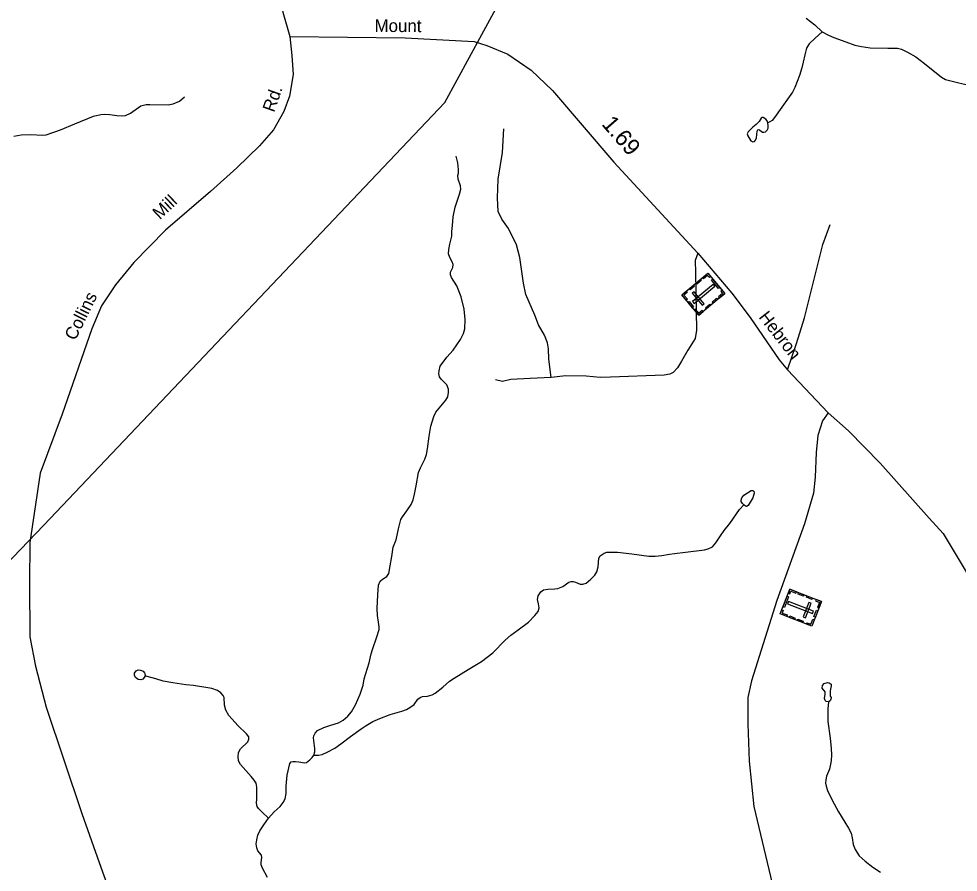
# Model space of a CAD drawing. Extents: x 2126262 to 2293712, y 749403 to 919119.
# Drawn here: x 2276459 to 2283529, y 877846 to 884271 of the extents above; entities that cross this region are included whole.
import ezdxf

# ---------------------------------------------------------------- set-up
doc = ezdxf.new("R2010")
doc.units = 0
for name, color, linetype in [('Exist Cultural Cemetery CELL', 7, 'Continuous'), ('Exist Hydrographic Creek Single Shore', 7, 'Continuous'), ('Exist Hydrographic Misc Water Feature', 7, 'Continuous'), ('Exist Hydrographic Pond Under 1500 Sq Ft', 7, 'Continuous'), ('Exist Road Non-System Type 51', 7, 'Continuous'), ('Exist Road Secondary Mileage Hundredths English Label', 7, 'Continuous'), ('Exist Road Secondary Type 51 Attributed', 7, 'Continuous'), ('Exist Road Secondary Type 51 Label', 7, 'Continuous'), ('Exist Utilities Electrical Transmission Line', 7, 'Continuous')]:
    doc.layers.add(name, color=color, linetype=linetype)

msp = doc.modelspace()

# ---------------------------------------------------------------- linework, layer by layer
at = {"layer": 'Exist Cultural Cemetery CELL'}
for points in [[(2281576.5, 882039.2), (2281448.6, 882191.8), (2281643.7, 882355.4), (2281771.6, 882202.8)], [(2281665, 882330), (2281656.2, 882322.6), (2281642, 882339.5), (2281611.1, 882313.5), (2281603.9, 882322), (2281643.7, 882355.4)], [(2281545.1, 882257.9), (2281511.9, 882230.1), (2281504.6, 882238.8), (2281537.8, 882266.6)], [(2281528.9, 882141.6), (2281540.9, 882127.3), (2281696.3, 882257.6), (2281684.3, 882271.9)], [(2281595.6, 882300.2), (2281562.4, 882272.4), (2281555.1, 882281.1), (2281588.3, 882309)], [(2281725.9, 882239.5), (2281671.4, 882304.5), (2281680.1, 882311.8), (2281734.6, 882246.8)], [(2281481.7, 882219.7), (2281489, 882211), (2281464.4, 882190.3), (2281490.4, 882159.2), (2281481.9, 882152.1), (2281448.6, 882191.9)], [(2281602.4, 882114.2), (2281616.7, 882126.2), (2281541.1, 882216.5), (2281526.8, 882204.5)], [(2281750.3, 882228.1), (2281741.5, 882220.8), (2281755.6, 882203.9), (2281724.7, 882177.9), (2281731.8, 882169.4), (2281771.6, 882202.8)], [(2281528.9, 882096), (2281495.6, 882135.7), (2281504.3, 882143), (2281537.6, 882103.3)], [(2281718, 882157.9), (2281684.8, 882130), (2281677.5, 882138.8), (2281710.7, 882166.6)], [(2281609.7, 882067.1), (2281602.4, 882075.8), (2281577.7, 882055.1), (2281551.7, 882086.2), (2281543.1, 882079), (2281576.5, 882039.2)], [(2281666.5, 882114.7), (2281633.3, 882086.9), (2281626, 882095.6), (2281659.2, 882123.4)], [(2282499.7, 879883.6), (2282427, 879698.3), (2282189.9, 879791.3), (2282262.7, 879976.6)], [(2282250.6, 879945.8), (2282261.3, 879941.6), (2282269.4, 879962.1), (2282307, 879947.4), (2282311, 879957.7), (2282262.7, 879976.7)], [(2282327.8, 879951.1), (2282368.1, 879935.3), (2282363.9, 879924.7), (2282323.6, 879940.5)], [(2282252.4, 879919), (2282221.4, 879840), (2282210.8, 879844.1), (2282241.7, 879923.1)], [(2282432.6, 879792.9), (2282439.4, 879810.3), (2282250.6, 879884.3), (2282243.8, 879866.9)], [(2282421.4, 879870.5), (2282404.1, 879877.3), (2282361.1, 879767.7), (2282378.4, 879760.9)], [(2282390.4, 879926.6), (2282430.7, 879910.8), (2282426.5, 879900.2), (2282386.2, 879916)], [(2282459.4, 879899.5), (2282455.2, 879888.9), (2282485.2, 879877.2), (2282470.4, 879839.4), (2282480.7, 879835.3), (2282499.7, 879883.6)], [(2282202, 879822.2), (2282212.7, 879818), (2282204.7, 879797.5), (2282242.3, 879782.7), (2282238.3, 879772.4), (2282189.9, 879791.3)], [(2282472.6, 879814.7), (2282453.7, 879766.5), (2282443.1, 879770.6), (2282462, 879818.9)], [(2282261.4, 879775.5), (2282301.7, 879759.7), (2282297.5, 879749.1), (2282257.2, 879764.9)], [(2282322.7, 879751.4), (2282363.1, 879735.6), (2282358.9, 879725), (2282318.6, 879740.8)], [(2282386.6, 879714.1), (2282390.7, 879724.7), (2282420.7, 879712.9), (2282435.5, 879750.7), (2282445.9, 879746.6), (2282426.9, 879698.3)]]:
    msp.add_lwpolyline(points, close=True, dxfattribs=at)
at = {"layer": 'Exist Hydrographic Creek Single Shore'}
for points in [[(2276422.8, 883387.5), (2276475.6, 883397.2), (2276548.9, 883399.4), (2276638.4, 883395), (2276665.4, 883398.3), (2276772.1, 883433.9), (2276879.9, 883481.3), (2277021.5, 883537.4), (2277076.5, 883550.4), (2277104.5, 883553.6), (2277144.4, 883549.3), (2277197.2, 883542.8), (2277238.2, 883539.6), (2277261.9, 883543.9), (2277298.6, 883561.2), (2277378.4, 883616.2), (2277418.2, 883625.9), (2277446.3, 883627), (2277583.2, 883622.7), (2277620.9, 883630.2), (2277669.5, 883651.3), (2277707.2, 883683.7)], [(2278680.4, 878727.8), (2278687.6, 878751.2), (2278686.5, 878777.1), (2278677.9, 878858), (2278680.1, 878873.1), (2278688.7, 878893.6), (2278707, 878913), (2278754.4, 878935.7), (2278807.3, 878954), (2278864.4, 878971.3), (2278898.9, 878991.8), (2278934.5, 879020.9), (2278962.5, 879054.3), (2278993.8, 879105), (2279028.3, 879187.6), (2279049.9, 879255.5), (2279058.5, 879303), (2279096.2, 879423.4), (2279111.3, 879491.3), (2279122.1, 879523.7), (2279154.4, 879617.6), (2279171.7, 879672.6), (2279171.7, 879694.2), (2279166.3, 879729.8), (2279158.7, 879777.8), (2279155.5, 879830.6), (2279159.8, 879933.1), (2279166.3, 880006.5), (2279179.2, 880036.3), (2279196.5, 880052.5), (2279228.8, 880073), (2279242.8, 880095.7), (2279253.6, 880153.9), (2279266.6, 880221.9), (2279277.3, 880292), (2279298.9, 880349.6), (2279317.2, 880430.5), (2279334.5, 880500.6), (2279346.3, 880522.2), (2279378.7, 880567.5), (2279412.1, 880615), (2279427.2, 880648.4), (2279436.9, 880691.6), (2279449.8, 880754.5), (2279467.1, 880855.9), (2279481.1, 880890.4), (2279515.6, 880955.1), (2279527.5, 880989.6), (2279533.9, 881033.9), (2279546.9, 881128.8), (2279559.4, 881203.7), (2279583.1, 881278.1), (2279597.1, 881308.3), (2279621.9, 881339.6), (2279672.6, 881400), (2279686.6, 881425.9), (2279693.1, 881457.2), (2279692, 881483.1), (2279680.1, 881516.5), (2279637, 881559), (2279625.1, 881576.3), (2279620.8, 881600), (2279621.9, 881621.6), (2279629.5, 881655), (2279681.2, 881724), (2279728.6, 881776.9), (2279783.6, 881857.8), (2279806.3, 881902), (2279816, 881936.6), (2279819.2, 882007), (2279809.5, 882084.7), (2279789, 882177.4), (2279754.5, 882259.4), (2279714.6, 882324.2), (2279707.1, 882342.5), (2279708.2, 882364.1), (2279725.4, 882397.5), (2279728.6, 882420.6), (2279721.1, 882442.2), (2279701.7, 882474.5), (2279693.1, 882501.5), (2279694.1, 882533.9), (2279703.8, 882573.8), (2279716.8, 882634.2), (2279717.9, 882669.8), (2279722.2, 882715.1), (2279728.6, 882780.3), (2279742.7, 882853.6), (2279775, 882950.7), (2279784.7, 882989.5), (2279782.6, 883014.3), (2279766.4, 883064), (2279764.2, 883090.9), (2279768.5, 883109.3), (2279767.5, 883135.8), (2279763.1, 883185.4), (2279751.3, 883237.2)], [(2278337.6, 878253), (2278380.7, 878301.7), (2278424.9, 878340.5), (2278448.6, 878371.8), (2278462.6, 878398.8), (2278470.2, 878437.6), (2278471.2, 878493.7), (2278477.7, 878575.7), (2278499.3, 878664.2), (2278509, 878676), (2278521.9, 878679.3), (2278541.3, 878679.3), (2278567.2, 878677.1), (2278609.2, 878669.5), (2278624.3, 878671.7), (2278650.2, 878691.1), (2278666.4, 878709.5), (2278680.4, 878727.8)], [(2278331.2, 877806.9), (2278292.4, 877875.9), (2278282.7, 877901.8), (2278283.7, 877920.1), (2278289.1, 877955.7), (2278285.9, 877975.2), (2278258.9, 878007.5), (2278249.2, 878030.2), (2278246, 878060.4), (2278250.3, 878090.6), (2278258.9, 878124), (2278274, 878156.4), (2278302.1, 878202.3), (2278337.6, 878253)]]:
    msp.add_lwpolyline(points, dxfattribs=at)
at = {"layer": 'Exist Hydrographic Misc Water Feature'}
for points in [[(2282385.1, 884276.8), (2282449.8, 884225), (2282505.9, 884173.3)], [(2282505.9, 884173.3), (2282453.1, 884124.7), (2282406.7, 884081.6), (2282389.5, 884054.6), (2282384.1, 884040.6), (2282373.3, 883999.6), (2282362.5, 883945.6), (2282351.7, 883901.4), (2282334.5, 883843.2), (2282298.9, 883754.7), (2282281.6, 883719.8), (2282243.9, 883664.7), (2282200.8, 883606.5), (2282146.9, 883526.7), (2282129.6, 883506.2), (2282111.3, 883494.3), (2282096.2, 883488.9)], [(2282505.9, 884173.3), (2282551.5, 884148), (2282593.5, 884129.7), (2282684.1, 884097.3), (2282751, 884072.5), (2282800.1, 884062.8), (2282865.9, 884053.1), (2282998.5, 884048.8), (2283072.9, 884048.8), (2283102, 884041.2), (2283148.4, 884020.7), (2283209.8, 883984), (2283274.5, 883934.4), (2283403.3, 883831.3), (2283433.5, 883815.1), (2283523, 883791.4), (2283652.4, 883761.2)], [(2278680.4, 878727.8), (2278715.5, 878728.2), (2278741.4, 878732.5), (2278779.1, 878749.8), (2278836.3, 878778.9), (2278882.6, 878812.4), (2278954.9, 878867.4), (2279034.7, 878925.6), (2279073.5, 878951.5), (2279123.1, 878979.6), (2279176.4, 879004.4), (2279253, 879032.4), (2279341.4, 879058.3), (2279377, 879071.3), (2279402.8, 879084.9), (2279434.1, 879109.7), (2279462.1, 879149.6), (2279480.5, 879162.5), (2279497.7, 879167.9), (2279535.5, 879172.3), (2279570, 879182), (2279593.7, 879193.8), (2279650.8, 879240.2), (2279701.5, 879283.4), (2279734.9, 879307.1), (2279840.6, 879372.9), (2279940.3, 879431.6), (2280026.5, 879497.4), (2280118.2, 879592.3), (2280162.4, 879631.2), (2280217.4, 879671.1), (2280293.9, 879728.2), (2280343, 879778.3), (2280367.8, 879809.6), (2280374.2, 879836.5), (2280371, 879867.8), (2280362.4, 879899.1), (2280367.8, 879927.2), (2280388.3, 879957.4), (2280408.7, 879971.4), (2280441.1, 879977.9), (2280493.9, 879978.9), (2280516.6, 879982.2), (2280554.3, 879997.3), (2280597.4, 880029.6), (2280616.8, 880035), (2280630.8, 880035), (2280648.1, 880029.6), (2280683.7, 880014.5), (2280703.1, 880014.5), (2280728.9, 880022.1), (2280764.5, 880053.4), (2280794.2, 880082.1), (2280810.3, 880108), (2280819, 880144.6), (2280825.4, 880209.4), (2280835.1, 880228.8), (2280863.2, 880247.1), (2280884.7, 880254.7), (2280920.3, 880256.8), (2280964.5, 880255.8), (2281072.3, 880242.8), (2281200.6, 880224.5), (2281248.6, 880224.5), (2281298.2, 880229.9), (2281355.3, 880241.7), (2281393.1, 880245), (2281476.1, 880254.7), (2281619.5, 880271.9), (2281646.4, 880279.5), (2281678.8, 880296.7), (2281704.7, 880325.9), (2281740.2, 880378.7), (2281768.3, 880419.7), (2281809.2, 880471.5), (2281883.2, 880577.7), (2281916.6, 880612.2)], [(2278337.6, 878253), (2278290.2, 878298.8), (2278263.3, 878324.7), (2278252.5, 878341.9), (2278248.2, 878365.7), (2278250.3, 878399.1), (2278251.4, 878487.6), (2278246, 878515.6), (2278230.9, 878539.3), (2278207.2, 878567.4), (2278127.4, 878657.3), (2278112.3, 878685.3), (2278109.1, 878716.6), (2278112.3, 878746.8), (2278126.3, 878774.8), (2278182.4, 878826.6), (2278191, 878847.1), (2278189.9, 878864.4), (2278171.6, 878887), (2278109.1, 878947.4), (2278040.6, 879025.5), (2278018, 879065.5), (2278006.1, 879104.3), (2278004, 879160.4), (2277996.4, 879176.6), (2277979.2, 879196), (2277953.3, 879214.3), (2277912.3, 879228.3), (2277773.2, 879251), (2277716.5, 879257.5), (2277618.4, 879271.5), (2277546.2, 879285.5), (2277489, 879301.7), (2277424.4, 879319), (2277410.3, 879324.4)], [(2282553.5, 879128.9), (2282548.1, 879076), (2282547, 879007), (2282548.1, 878980), (2282565.3, 878855.5), (2282572.9, 878776.8), (2282575, 878729.3), (2282571.8, 878685.1), (2282561, 878621.5), (2282537.3, 878568.2), (2282531.9, 878541.2), (2282530.8, 878517.5), (2282534.1, 878493.7), (2282545.9, 878461.4), (2282579.3, 878388), (2282627.9, 878299.6), (2282676.4, 878223), (2282703.3, 878176.6), (2282723.8, 878139.4), (2282730.3, 878105.9), (2282737.8, 878055.2), (2282754, 878016.4), (2282783.1, 877970), (2282828.4, 877929), (2282885.5, 877883.7), (2282944.8, 877845.9)]]:
    msp.add_lwpolyline(points, dxfattribs=at)
at = {"layer": 'Exist Hydrographic Pond Under 1500 Sq Ft'}
for points in [[(2282096.2, 883488.9), (2282091.1, 883504), (2282081.4, 883515.9), (2282060.9, 883528.8), (2282052.3, 883527.7), (2282044.8, 883523.4), (2282029.7, 883497.5), (2282009.2, 883474.9), (2281982.2, 883455.5), (2281947.7, 883420.9), (2281941.3, 883404.8), (2281944.5, 883389.7), (2281969.3, 883353), (2281983.3, 883345.4), (2281995.2, 883347.6), (2282003.8, 883358.4), (2282011.4, 883374.5), (2282015.7, 883424.2), (2282020, 883436), (2282027.5, 883437.1), (2282036.1, 883431.7), (2282055.6, 883416.6), (2282065.3, 883416.6), (2282078.2, 883420.9), (2282090.1, 883431.7), (2282097.6, 883447.9), (2282098.7, 883464.1)], [(2281916.6, 880612.2), (2281905.8, 880623), (2281896.1, 880635.9), (2281895.1, 880647.8), (2281899.4, 880664), (2281916.6, 880684.4), (2281971.6, 880720), (2281983.5, 880720), (2281991, 880714.7), (2281993.2, 880698.5), (2281982.4, 880665), (2281947.9, 880606.8), (2281936, 880600.3), (2281928.5, 880602.5)], [(2282553.5, 879128.9), (2282535.1, 879131.1), (2282526.5, 879139.7), (2282523.3, 879153.7), (2282526.5, 879186.1), (2282526.5, 879204.4), (2282506, 879232.5), (2282508.2, 879251.9), (2282521.1, 879265.9), (2282545.9, 879275.6), (2282558.9, 879272.4), (2282571.8, 879261.6), (2282572.9, 879249.7), (2282566.4, 879212), (2282564.2, 879189.3), (2282566.4, 879171), (2282571.8, 879160.2), (2282570.7, 879148.3), (2282564.2, 879136.5)]]:
    msp.add_lwpolyline(points, close=True, dxfattribs=at)
msp.add_lwpolyline([(2277410.3, 879324.4), (2277402.8, 879311.4), (2277392, 879299.5), (2277376.9, 879294.1), (2277357.5, 879297.4), (2277337, 879312.5), (2277330.6, 879329.7), (2277330.6, 879343.8), (2277342.4, 879361), (2277357.5, 879368.6), (2277375.8, 879367.5), (2277395.2, 879358.9), (2277405, 879347), (2277407.1, 879341.6), (2277410.3, 879324.4)], dxfattribs=at)
at = {"layer": 'Exist Road Non-System Type 51'}
for points in [[(2280465.4, 881570.6), (2280448.3, 881707.3), (2280444.9, 881785.9), (2280438, 881830.4), (2280414.1, 881888.5), (2280369.7, 881967.1), (2280342.3, 882038.8), (2280274, 882196), (2280256.9, 882281.5), (2280229.5, 882472.9), (2280205.6, 882568.5), (2280144.1, 882691.6), (2280094.6, 882761.6), (2280067.2, 882819.7), (2280060.4, 882922.3), (2280067.2, 883062.4), (2280098, 883264), (2280108.2, 883441.7)], [(2282242.9, 881628.4), (2282312.6, 881827.5), (2282371.2, 882020.1), (2282510.2, 882571.2), (2282566, 882721.9)], [(2281569.2, 882507), (2281548.7, 882452.3), (2281552.1, 882360.1), (2281559, 881926), (2281548.7, 881864.5), (2281524.8, 881823.5), (2281494, 881775.7), (2281446.2, 881693.7), (2281415.4, 881642.4), (2281384.7, 881608.2), (2281357.3, 881594.5), (2281316.3, 881587.7), (2280913.1, 881574), (2280834.4, 881570.6), (2280728.5, 881580.9), (2280574.7, 881584.3), (2280465.4, 881570.6)], [(2280465.4, 881570.6), (2280306.4, 881562.1), (2280162.9, 881555.2), (2280098, 881541.6), (2280046.7, 881551.8)], [(2282548.9, 881304.4), (2282508.6, 881244.5), (2282472.3, 881134.2), (2282460.5, 881005.1), (2282453.5, 880820.8), (2282439.5, 880699.4), (2282371.9, 880469.8), (2282164.8, 879892.6), (2281974.4, 879286.1), (2281945.1, 879161.9), (2281944.4, 878964.4), (2281955.6, 878681), (2281991.2, 878341.1), (2282155, 877656.5)]]:
    msp.add_lwpolyline(points, dxfattribs=at)
at = {"layer": 'Exist Road Secondary Type 51 Attributed'}
for points in [[(2278334.5, 886238.5), (2278325.5, 885472), (2278322.7, 885053.3), (2278333.9, 884821.5), (2278367.2, 884650.3), (2278445.3, 884320.9), (2278497.6, 884138)], [(2278497.6, 884138), (2278512.9, 883995.6), (2278522.7, 883850.5), (2278496.9, 883689.2), (2278453.7, 883573.4), (2278375.6, 883433.8), (2278269.6, 883313.8), (2278099.4, 883149.1), (2277902.8, 882971.8), (2277562.5, 882678.7), (2277325.4, 882435.8), (2277187.3, 882266.9), (2277081.4, 882110.6), (2277008.8, 881937.5), (2276784.3, 881294), (2276619.7, 880850.1), (2276543, 880329.5), (2276540.2, 880022.4), (2276543, 879617.6), (2276583.5, 879398.5), (2276664.4, 879088.6), (2276933.5, 878288.8), (2277064.6, 877920.3), (2277262.7, 877367.5)], [(2278497.6, 884138), (2279366.5, 884126.8), (2279886.7, 884100.3), (2279981.5, 884069.6), (2280140.5, 884005.4), (2280316.2, 883885.4), (2280475.2, 883731.8), (2280937.5, 883191.7), (2281569.2, 882507), (2281825.5, 882206.3), (2281962.2, 882021.7), (2282180.2, 881702.3), (2282242.9, 881628.4), (2282548.9, 881304.4)], [(2282548.9, 881304.4), (2282702.1, 881168.2), (2282941.4, 880925.6), (2283310.4, 880512), (2283416.4, 880395.9), (2283580.4, 880119), (2283820.2, 879642.1), (2283993.2, 879346.2), (2284093.6, 879234.5), (2284244.6, 879132.9), (2284440.1, 879041.5), (2284610.3, 878989.5), (2284848.3, 878928.1), (2285035, 878880)]]:
    msp.add_lwpolyline(points, dxfattribs=at)
at = {"layer": 'Exist Utilities Electrical Transmission Line'}
msp.add_lwpolyline([(2268433.6, 870153.4), (2269152, 871351.8), (2270668, 873841.2), (2270908.2, 874235.2), (2271160.1, 874665.4), (2272480.4, 876049.3), (2272894.2, 876493.2), (2273705.7, 877352.5), (2274036.5, 877691.3), (2276296.8, 880095.8), (2276647.3, 880459), (2279664.1, 883640.4), (2279943.1, 884152.6), (2281281.6, 886604.5), (2281505.5, 887018.3), (2282511.9, 888851.2), (2283190, 890097), (2283945, 891449.7), (2284538.8, 892512.9), (2285295.5, 893879.6), (2286327.7, 895740.6), (2286929.6, 896848.4)], dxfattribs=at)

# ---------------------------------------------------------------- texts
at = {"layer": 'Exist Road Secondary Mileage Hundredths English Label'}
msp.add_text('1.69', height=125, rotation=311.10285, dxfattribs=at).set_placement((2280840.2, 883474.9))
at = {"layer": 'Exist Road Secondary Type 51 Label'}
for s, rotation, p in [('Mount', 359.65227, (2279136, 884172.4)), ('Rd.', 70.30424, (2278379.4, 883561.7)), ('Mill', 43.37639, (2277520.3, 882754.7)), ('Collins', 63.74434, (2276883.6, 881843.2)), ('Hebron', 308.03975, (2282023.3, 882024.1))]:
    msp.add_text(s, height=95, rotation=rotation, dxfattribs=at).set_placement(p)

doc.saveas('drawing.dxf')
